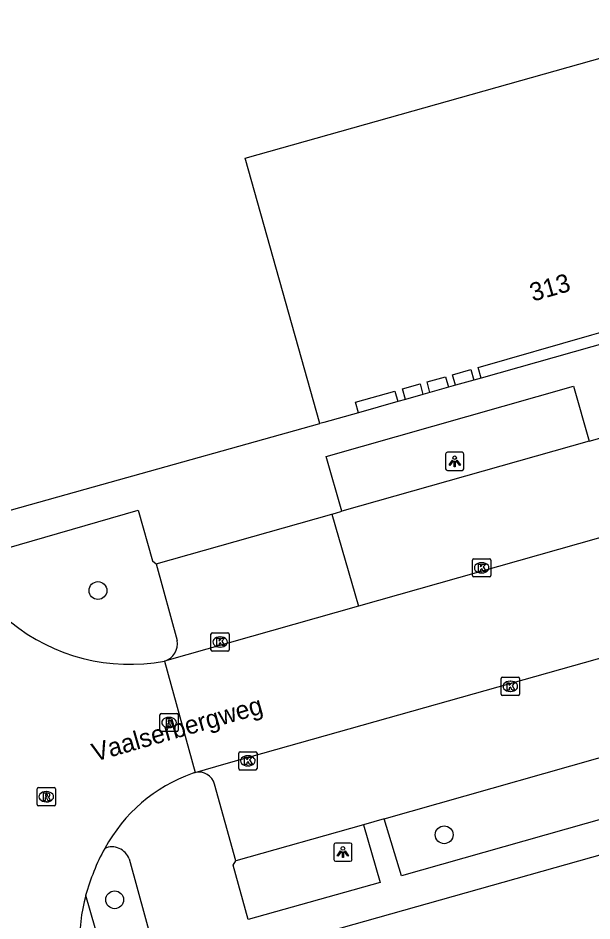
# Model space of a CAD drawing. Extents: x 159689 to 160786, y 387323 to 388339.
# Drawn here: x 159968.51 to 160000, y 388136.44 to 388185.97 of the extents above; entities that cross this region are included whole.
import ezdxf

# ---------------------------------------------------------------- set-up
doc = ezdxf.new("R2010")
doc.units = 0
for name, color, linetype in [('IMGEO_Boom', 7, 'Continuous'), ('IMGEO_Kolk', 7, 'Continuous'), ('IMGEO_Lichtpunt', 7, 'Continuous'), ('IMGEO_Openbare_ruimte_label', 7, 'Continuous'), ('IMGEO_Pand', 7, 'Continuous'), ('IMGEO_Pand_nummerreeks', 7, 'Continuous'), ('IMGEO_Parkeervlak_open', 7, 'Continuous'), ('IMGEO_Rijbaan_lokaal_gesloten', 7, 'Continuous'), ('IMGEO_Rijbaan_lokaal_open', 7, 'Continuous'), ('IMGEO_Rioolput', 7, 'Continuous'), ('IMGEO_Voetpad_open', 7, 'Continuous')]:
    doc.layers.add(name, color=color, linetype=linetype)

msp = doc.modelspace()

# ---------------------------------------------------------------- linework, layer by layer
at = {"layer": 'IMGEO_Boom'}
for centre in [(159972.897, 388154.564), (159991.894, 388141.168), (159973.815, 388137.602)]:
    msp.add_circle(centre, 0.489, dxfattribs=at)
at = {"layer": 'IMGEO_Kolk'}
for p, q in [((159993.45, 388155.386), (159993.45, 388156.238)), ((159993.525, 388156.312), (159994.377, 388156.312)), ((159993.938, 388156.092), (159993.963, 388156.092)), ((159994.451, 388156.238), (159994.451, 388155.386)), ((159993.961, 388155.532), (159993.936, 388155.532)), ((159994.377, 388155.312), (159993.525, 388155.312)), ((159979.1, 388151.318), (159979.1, 388152.17)), ((159979.175, 388152.244), (159980.027, 388152.244)), ((159979.588, 388152.024), (159979.613, 388152.024)), ((159980.101, 388152.17), (159980.101, 388151.318)), ((159979.611, 388151.464), (159979.586, 388151.464)), ((159980.027, 388151.244), (159979.175, 388151.244)), ((159995.024, 388148.883), (159995.024, 388149.735)), ((159995.099, 388149.809), (159995.951, 388149.809)), ((159995.512, 388149.589), (159995.537, 388149.589)), ((159996.025, 388149.735), (159996.025, 388148.883)), ((159995.535, 388149.029), (159995.51, 388149.029)), ((159995.951, 388148.809), (159995.099, 388148.809)), ((159980.626, 388144.795), (159980.626, 388145.647)), ((159980.701, 388145.721), (159981.553, 388145.721)), ((159981.114, 388145.501), (159981.139, 388145.501)), ((159981.627, 388145.647), (159981.627, 388144.795)), ((159981.553, 388144.721), (159980.701, 388144.721)), ((159981.137, 388144.941), (159981.112, 388144.941))]:
    msp.add_line(p, q, dxfattribs=at)
for points in [[(159993.45, 388155.386), (159993.45, 388156.238)], [(159993.525, 388156.312), (159994.377, 388156.312)], [(159993.771, 388156.012), (159993.894, 388156.012), (159993.894, 388155.861), (159994.024, 388156.012), (159994.188, 388156.012), (159994.042, 388155.861), (159994.195, 388155.612), (159994.043, 388155.612), (159993.958, 388155.776), (159993.894, 388155.709), (159993.894, 388155.612), (159993.771, 388155.612), (159993.771, 388156.012)], [(159994.451, 388156.238), (159994.451, 388155.386)], [(159994.377, 388155.312), (159993.525, 388155.312)], [(159979.1, 388151.318), (159979.1, 388152.17)], [(159979.175, 388152.244), (159980.027, 388152.244)], [(159979.421, 388151.944), (159979.544, 388151.944), (159979.544, 388151.793), (159979.674, 388151.944), (159979.838, 388151.944), (159979.692, 388151.793), (159979.845, 388151.544), (159979.693, 388151.544), (159979.608, 388151.708), (159979.544, 388151.641), (159979.544, 388151.544), (159979.421, 388151.544), (159979.421, 388151.944)], [(159980.101, 388152.17), (159980.101, 388151.318)], [(159980.027, 388151.244), (159979.175, 388151.244)], [(159995.024, 388148.883), (159995.024, 388149.735)], [(159995.099, 388149.809), (159995.951, 388149.809)], [(159995.345, 388149.509), (159995.468, 388149.509), (159995.468, 388149.358), (159995.598, 388149.509), (159995.762, 388149.509), (159995.616, 388149.358), (159995.769, 388149.109), (159995.617, 388149.109), (159995.532, 388149.273), (159995.468, 388149.206), (159995.468, 388149.109), (159995.345, 388149.109), (159995.345, 388149.509)], [(159996.025, 388149.735), (159996.025, 388148.883)], [(159995.951, 388148.809), (159995.099, 388148.809)], [(159980.626, 388144.795), (159980.626, 388145.647)], [(159980.701, 388145.721), (159981.553, 388145.721)], [(159981.627, 388145.647), (159981.627, 388144.795)], [(159980.947, 388145.421), (159981.07, 388145.421), (159981.07, 388145.27), (159981.2, 388145.421), (159981.364, 388145.421), (159981.218, 388145.27), (159981.371, 388145.021), (159981.219, 388145.021), (159981.134, 388145.185), (159981.07, 388145.118), (159981.07, 388145.021), (159980.947, 388145.021), (159980.947, 388145.421)], [(159981.553, 388144.721), (159980.701, 388144.721)]]:
    msp.add_lwpolyline(points, dxfattribs=at)
for centre, start, end in [((159993.527, 388156.236), 91.552, 178.448), ((159993.527, 388156.236), 91.552, 178.448), ((159994.375, 388156.236), 1.552, 88.448), ((159994.375, 388156.236), 1.552, 88.448), ((159993.527, 388155.388), 181.552, 268.448), ((159993.527, 388155.388), 181.552, 268.448), ((159994.375, 388155.388), 271.552, 358.448), ((159994.375, 388155.388), 271.552, 358.448), ((159979.177, 388152.168), 91.552, 178.448), ((159979.177, 388152.168), 91.552, 178.448), ((159980.025, 388152.168), 1.552, 88.448), ((159980.025, 388152.168), 1.552, 88.448), ((159979.177, 388151.32), 181.552, 268.448), ((159979.177, 388151.32), 181.552, 268.448), ((159980.025, 388151.32), 271.552, 358.448), ((159980.025, 388151.32), 271.552, 358.448), ((159995.101, 388149.733), 91.552, 178.448), ((159995.101, 388149.733), 91.552, 178.448), ((159995.949, 388149.733), 1.552, 88.448), ((159995.949, 388149.733), 1.552, 88.448), ((159995.101, 388148.885), 181.552, 268.448), ((159995.101, 388148.885), 181.552, 268.448), ((159995.949, 388148.885), 271.552, 358.448), ((159995.949, 388148.885), 271.552, 358.448), ((159980.703, 388145.645), 91.552, 178.448), ((159980.703, 388145.645), 91.552, 178.448), ((159981.551, 388145.645), 1.552, 88.448), ((159981.551, 388145.645), 1.552, 88.448), ((159980.703, 388144.797), 181.552, 268.448), ((159980.703, 388144.797), 181.552, 268.448), ((159981.551, 388144.797), 271.552, 358.448), ((159981.551, 388144.797), 271.552, 358.448)]:
    msp.add_arc(centre, 0.0765, start, end, dxfattribs=at)
for centre, major_axis, ratio, start_param, end_param in [((159993.937, 388155.812), (-0.387, 0.002), 0.722429, 4.712389, 7.853982), ((159993.962, 388155.812), (-0.39, 0.002), 0.717154, 1.570796, 4.712389), ((159979.587, 388151.744), (-0.387, 0.002), 0.722429, 4.712389, 7.853982), ((159979.612, 388151.744), (-0.39, 0.002), 0.717154, 1.570796, 4.712389), ((159995.511, 388149.309), (-0.387, 0.002), 0.722429, 4.712389, 7.853982), ((159995.536, 388149.309), (-0.39, 0.002), 0.717154, 1.570796, 4.712389), ((159981.113, 388145.221), (-0.387, 0.002), 0.722429, 4.712389, 7.853982), ((159981.138, 388145.221), (-0.39, 0.002), 0.717154, 1.570796, 4.712389)]:
    msp.add_ellipse(centre, major_axis=major_axis, ratio=ratio, start_param=start_param, end_param=end_param, dxfattribs=at)
at = {"layer": 'IMGEO_Lichtpunt'}
for p, q in [((159991.974, 388162.054), (159991.974, 388161.247)), ((159991.974, 388162.054), (159991.974, 388161.247)), ((159992.876, 388162.149), (159992.068, 388162.149)), ((159992.876, 388162.149), (159992.068, 388162.149)), ((159992.97, 388161.247), (159992.97, 388162.054)), ((159992.97, 388161.247), (159992.97, 388162.054)), ((159992.068, 388161.153), (159992.876, 388161.153)), ((159992.068, 388161.153), (159992.876, 388161.153)), ((159985.841, 388140.62), (159985.841, 388139.813)), ((159985.841, 388140.62), (159985.841, 388139.813)), ((159986.743, 388140.715), (159985.935, 388140.715)), ((159986.743, 388140.715), (159985.935, 388140.715)), ((159986.837, 388139.813), (159986.837, 388140.62)), ((159986.837, 388139.813), (159986.837, 388140.62)), ((159985.935, 388139.719), (159986.743, 388139.719)), ((159985.935, 388139.719), (159986.743, 388139.719))]:
    msp.add_line(p, q, dxfattribs=at)
for points in [[(159992.348, 388161.718), (159992.387, 388161.69), (159992.199, 388161.428), (159992.161, 388161.455), (159992.348, 388161.718)], [(159992.45, 388161.67), (159992.497, 388161.67), (159992.497, 388161.348), (159992.45, 388161.348), (159992.45, 388161.67)], [(159992.56, 388161.69), (159992.598, 388161.717), (159992.785, 388161.455), (159992.746, 388161.427), (159992.56, 388161.69)], [(159986.215, 388140.284), (159986.254, 388140.256), (159986.066, 388139.994), (159986.028, 388140.021), (159986.215, 388140.284)], [(159986.317, 388140.236), (159986.364, 388140.236), (159986.364, 388139.914), (159986.317, 388139.914), (159986.317, 388140.236)], [(159986.427, 388140.256), (159986.465, 388140.283), (159986.652, 388140.021), (159986.613, 388139.993), (159986.427, 388140.256)]]:
    msp.add_lwpolyline(points, dxfattribs=at)
for centre in [(159992.473, 388161.852), (159986.34, 388140.418)]:
    msp.add_circle(centre, 0.0994, dxfattribs=at)
for centre, start, end in [((159992.068, 388162.054), 90, 180), ((159992.068, 388162.054), 90, 180), ((159992.876, 388162.054), 0, 90), ((159992.876, 388162.054), 0, 90), ((159992.068, 388161.247), 180, 270), ((159992.068, 388161.247), 180, 270), ((159992.876, 388161.247), 270, 0), ((159992.876, 388161.247), 270, 360), ((159985.935, 388140.62), 90, 180), ((159985.935, 388140.62), 90, 180), ((159986.743, 388140.62), 0, 90), ((159986.743, 388140.62), 0, 90), ((159985.935, 388139.813), 180, 270), ((159985.935, 388139.813), 180, 270), ((159986.743, 388139.813), 270, 0), ((159986.743, 388139.813), 270, 360)]:
    msp.add_arc(centre, 0.0946, start, end, dxfattribs=at)
at = {"layer": 'IMGEO_Pand'}
for points in [[(159985.071, 388163.725), (159983.714, 388168.538), (159980.967, 388178.278), (160000, 388183.645), (160010.821, 388186.697), (160013.568, 388176.957), (160014.925, 388172.144)], [(159993.917, 388166.22), (159993.755, 388166.798), (160000, 388168.586), (160005.877, 388170.268), (160006.053, 388169.642)], [(159991.116, 388165.43), (159990.954, 388166.008), (159991.974, 388166.296), (159992.136, 388165.718)], [(159992.521, 388165.826), (159992.359, 388166.404), (159993.36, 388166.687), (159993.522, 388166.109)], [(159989.768, 388165.05), (159989.606, 388165.628), (159990.569, 388165.899), (159990.731, 388165.321)], [(159992.521, 388165.826), (159992.136, 388165.718)], [(159993.917, 388166.22), (159993.522, 388166.109)], [(159987.189, 388164.323), (159987.027, 388164.901), (159989.183, 388165.509), (159989.345, 388164.931)], [(159991.116, 388165.43), (159990.731, 388165.321)], [(159989.768, 388165.05), (159989.345, 388164.931)], [(159987.189, 388164.323), (159985.286, 388163.786), (159985.071, 388163.725)], [(159985.526, 388135.869), (160000, 388139.941), (160004.68, 388141.258)]]:
    msp.add_lwpolyline(points, dxfattribs=at)
at = {"layer": 'IMGEO_Parkeervlak_open'}
for points in [[(159999.856, 388162.751), (159986.271, 388158.912)], [(159988.602, 388142.037), (160003.288, 388146.208)], [(159987.472, 388141.716), (159980.468, 388139.745)]]:
    msp.add_lwpolyline(points, dxfattribs=at)
at = {"layer": 'IMGEO_Rijbaan_lokaal_gesloten'}
msp.add_lwpolyline([(159976.541, 388150.693), (159978.236, 388144.583)], dxfattribs=at)
for centre, radius, start, end in [((159974.637, 388160.834), 10.318, 230.7114, 280.632), ((159981.084, 388136.144), 8.909, 109.7395, 151.3058), ((159978.451, 388143.659), 0.949, 103.0952, 113.3471), ((159984.19, 388134.502), 12.423, 151.5397, 164.4223), ((159982.526, 388135.154), 10.646, 165.3966, 196.642)]:
    msp.add_arc(centre, radius, start, end, dxfattribs=at)
at = {"layer": 'IMGEO_Rijbaan_lokaal_open'}
for points in [[(160040.126, 388168.708), (159987.186, 388153.709)], [(159987.186, 388153.709), (159976.541, 388150.693)], [(159978.236, 388144.583), (159979.927, 388145.072), (160003.029, 388151.594)]]:
    msp.add_lwpolyline(points, dxfattribs=at)
at = {"layer": 'IMGEO_Rioolput'}
for p, q in [((159976.298, 388146.899), (159976.298, 388147.751)), ((159976.373, 388147.825), (159977.225, 388147.825)), ((159976.786, 388147.605), (159976.811, 388147.605)), ((159977.299, 388147.751), (159977.299, 388146.899)), ((159976.809, 388147.045), (159976.784, 388147.045)), ((159977.225, 388146.825), (159976.373, 388146.825)), ((159969.563, 388142.828), (159969.563, 388143.68)), ((159969.638, 388143.754), (159970.49, 388143.754)), ((159970.051, 388143.534), (159970.076, 388143.534)), ((159970.564, 388143.68), (159970.564, 388142.828)), ((159970.49, 388142.754), (159969.638, 388142.754)), ((159970.074, 388142.974), (159970.049, 388142.974))]:
    msp.add_line(p, q, dxfattribs=at)
for points in [[(159976.298, 388146.899), (159976.298, 388147.751)], [(159976.373, 388147.825), (159977.225, 388147.825)], [(159976.887, 388147.523), (159976.635, 388147.525), (159976.635, 388147.125)], [(159976.813, 388147.444), (159976.759, 388147.444), (159976.759, 388147.363)], [(159977.299, 388147.751), (159977.299, 388146.899)], [(159976.635, 388147.125), (159976.759, 388147.125), (159976.759, 388147.287), (159976.77, 388147.287)], [(159976.759, 388147.363), (159976.811, 388147.363)], [(159976.817, 388147.258), (159976.888, 388147.125), (159977.028, 388147.125), (159976.963, 388147.251)], [(159977.225, 388146.825), (159976.373, 388146.825)], [(159969.563, 388142.828), (159969.563, 388143.68)], [(159969.638, 388143.754), (159970.49, 388143.754)], [(159970.564, 388143.68), (159970.564, 388142.828)], [(159970.152, 388143.452), (159969.9, 388143.454), (159969.9, 388143.054)], [(159969.9, 388143.054), (159970.024, 388143.054), (159970.024, 388143.216), (159970.035, 388143.216)], [(159970.078, 388143.373), (159970.024, 388143.373), (159970.024, 388143.292)], [(159970.024, 388143.292), (159970.076, 388143.292)], [(159970.082, 388143.187), (159970.153, 388143.054), (159970.293, 388143.054), (159970.228, 388143.18)], [(159970.49, 388142.754), (159969.638, 388142.754)]]:
    msp.add_lwpolyline(points, dxfattribs=at)
for centre, radius, start, end in [((159976.375, 388147.749), 0.0765, 91.552, 178.448), ((159976.375, 388147.749), 0.0765, 91.552, 178.448), ((159976.819, 388147.348), 0.0964, 77.0061, 93.1865), ((159976.833, 388147.405), 0.0378, 276.6634, 79.6772), ((159976.886, 388147.413), 0.109, 350.3612, 89.416), ((159977.223, 388147.749), 0.0765, 1.552, 88.448), ((159977.223, 388147.749), 0.0765, 1.552, 88.448), ((159976.769, 388147.234), 0.0533, 26.0293, 88.6989), ((159976.795, 388147.552), 0.19, 274.7715, 282.9687), ((159976.884, 388147.413), 0.112, 277.5842, 350.9817), ((159976.868, 388147.198), 0.108, 29.5134, 73.7905), ((159976.375, 388146.901), 0.0765, 181.552, 268.448), ((159976.375, 388146.901), 0.0765, 181.552, 268.448), ((159977.223, 388146.901), 0.0765, 271.552, 358.448), ((159977.223, 388146.901), 0.0765, 271.552, 358.448), ((159969.64, 388143.678), 0.0765, 91.552, 178.448), ((159969.64, 388143.678), 0.0765, 91.552, 178.448), ((159970.488, 388143.678), 0.0765, 1.552, 88.448), ((159970.488, 388143.678), 0.0765, 1.552, 88.448), ((159970.034, 388143.163), 0.0533, 26.0293, 88.6989), ((159970.06, 388143.481), 0.19, 274.7715, 282.9687), ((159970.084, 388143.277), 0.0964, 77.0061, 93.1865), ((159970.098, 388143.334), 0.0378, 276.6634, 79.6772), ((159970.151, 388143.342), 0.109, 350.3612, 89.416), ((159970.149, 388143.342), 0.112, 277.5842, 350.9817), ((159970.133, 388143.127), 0.108, 29.5134, 73.7905), ((159969.64, 388142.83), 0.0765, 181.552, 268.448), ((159969.64, 388142.83), 0.0765, 181.552, 268.448), ((159970.488, 388142.83), 0.0765, 271.552, 358.448), ((159970.488, 388142.83), 0.0765, 271.552, 358.448)]:
    msp.add_arc(centre, radius, start, end, dxfattribs=at)
for centre, major_axis, ratio, start_param, end_param in [((159976.785, 388147.325), (-0.387, 0.002), 0.722429, 4.712389, 7.853982), ((159976.81, 388147.325), (-0.39, 0.002), 0.717154, 1.570796, 4.712389), ((159970.05, 388143.254), (-0.387, 0.002), 0.722429, 4.712389, 7.853982), ((159970.075, 388143.254), (-0.39, 0.002), 0.717154, 1.570796, 4.712389)]:
    msp.add_ellipse(centre, major_axis=major_axis, ratio=ratio, start_param=start_param, end_param=end_param, dxfattribs=at)
at = {"layer": 'IMGEO_Voetpad_open'}
for points in [[(160006.053, 388169.642), (160000, 388167.935), (159993.917, 388166.22)], [(159986.271, 388158.912), (159985.417, 388161.922), (159998.984, 388165.781), (159999.856, 388162.751)], [(159993.522, 388166.109), (159992.521, 388165.826)], [(159990.731, 388165.321), (159989.768, 388165.05)], [(159992.136, 388165.718), (159991.116, 388165.43)], [(159989.345, 388164.931), (159987.189, 388164.323)], [(159966.644, 388158.572), (159972.648, 388160.251), (159985.071, 388163.725)], [(159999.856, 388162.751), (160001.013, 388163.081)], [(159967.065, 388156.651), (159975.113, 388158.974), (159975.886, 388156.193), (159976.084, 388156.037)], [(159985.725, 388158.758), (159985.937, 388158.818), (159986.271, 388158.912)], [(159976.084, 388156.037), (159985.725, 388158.758)], [(159985.725, 388158.758), (159987.186, 388153.709)], [(159976.084, 388156.037), (159977.236, 388151.831)], [(160003.288, 388146.208), (160004.204, 388143.062), (159989.557, 388138.917), (159988.602, 388142.037)], [(159980.468, 388139.745), (159979.295, 388143.951)], [(159988.602, 388142.037), (159987.472, 388141.716)], [(159987.472, 388141.716), (159988.38, 388138.546), (159981.134, 388136.516), (159980.312, 388139.501), (159980.468, 388139.745)], [(159974.61, 388139.841), (159975.919, 388135.032), (159973.257, 388134.295), (159972.224, 388137.838)]]:
    msp.add_lwpolyline(points, dxfattribs=at)
for centre, radius, start, end in [((159976.267, 388151.641), 0.987, 286.096, 11.0775), ((159978.433, 388143.709), 0.896, 15.6619, 102.6814), ((159973.666, 388139.5), 1.004, 19.8722, 113.2776)]:
    msp.add_arc(centre, radius, start, end, dxfattribs=at)

# ---------------------------------------------------------------- texts
at = {"layer": 'IMGEO_Openbare_ruimte_label'}
msp.add_text('Vaalserbergweg', height=1, rotation=16.0241, dxfattribs=at).set_placement((159972.732, 388145.173))
at = {"layer": 'IMGEO_Pand_nummerreeks'}
msp.add_text('313', height=1, rotation=15.8928, dxfattribs=at).set_placement((159996.756, 388170.41))

doc.saveas('drawing.dxf')
